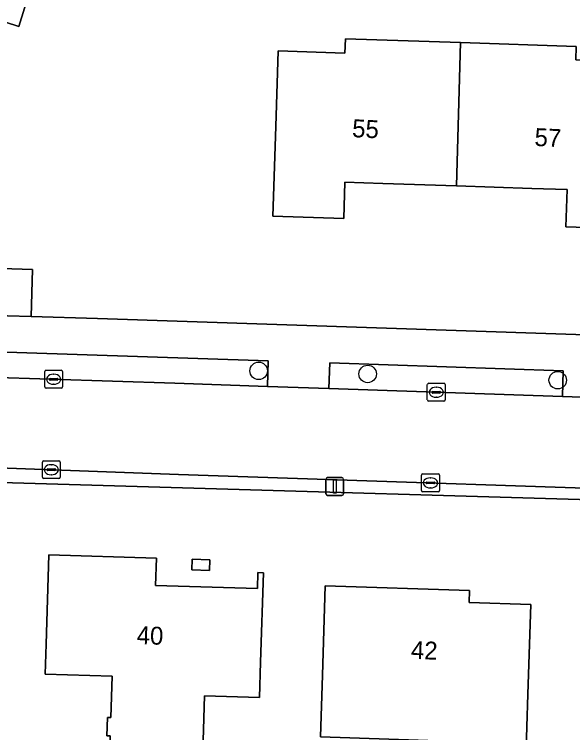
# Model space of a CAD drawing. Extents: x 158455 to 159797, y 387218 to 388672.
# Drawn here: x 159569.32 to 159600.51, y 387725.56 to 387765.67 of the extents above; entities that cross this region are included whole.
import ezdxf

# ---------------------------------------------------------------- set-up
doc = ezdxf.new("R2010")
doc.units = 0
for name, color, linetype in [('IMGEO_Boom', 7, 'Continuous'), ('IMGEO_Erf', 7, 'Continuous'), ('IMGEO_Kolk', 7, 'Continuous'), ('IMGEO_Lichtmast', 7, 'Continuous'), ('IMGEO_Muur', 7, 'Continuous'), ('IMGEO_Pand', 7, 'Continuous'), ('IMGEO_Pand_nummerreeks', 7, 'Continuous'), ('IMGEO_Parkeervlak_open', 7, 'Continuous'), ('IMGEO_Rijbaan_lokaal_open', 7, 'Continuous'), ('IMGEO_Voetpad_open', 7, 'Continuous')]:
    doc.layers.add(name, color=color, linetype=linetype)

msp = doc.modelspace()

# ---------------------------------------------------------------- linework, layer by layer
at = {"layer": 'IMGEO_Boom'}
for centre in [(159582.969, 387745.763), (159589.055, 387745.593), (159599.676, 387745.241)]:
    msp.add_circle(centre, 0.489, dxfattribs=at)
at = {"layer": 'IMGEO_Erf'}
for points in [[(159634.307, 387705.23), (159712.33, 387750), (159738.668, 387765.113), (159730.892, 387778.471), (159721.216, 387781.125), (159715.96, 387790.114), (159711.712, 387791.236), (159684.187, 387775.328), (159682.842, 387775.604), (159638.118, 387750), (159622.824, 387741.244), (159617.327, 387738.097), (159612.287, 387738.246), (159567.936, 387739.556), (159551.426, 387740.044), (159541.447, 387740.468), (159537.668, 387728.596), (159535.242, 387720.973)], [(159571.408, 387770.965), (159569.569, 387765.001), (159568.824, 387765.231), (159567.696, 387761.537), (159567.57, 387757.961), (159568.25, 387757.95), (159568.195, 387756.49), (159568.008, 387751.493), (159570.339, 387751.422), (159570.26, 387748.792), (159573.958, 387748.68), (159610.151, 387747.486)]]:
    msp.add_lwpolyline(points, dxfattribs=at)
for points in [[(159600.708, 387763.883), (159600.683, 387763.131), (159604.429, 387763.006), (159604.285, 387758.679), (159604.118, 387753.681), (159600.125, 387753.814), (159600.194, 387755.884), (159598.223, 387755.95), (159594.027, 387756.089), (159589.905, 387756.227), (159587.79, 387756.297), (159587.723, 387754.273), (159583.76, 387754.405), (159583.926, 387759.403), (159584.067, 387763.628), (159587.785, 387763.504), (159587.812, 387764.312), (159594.252, 387764.098)], [(159577.216, 387733.781), (159582.904, 387733.607), (159582.931, 387734.498), (159583.233, 387734.488), (159583.081, 387729.491), (159583.021, 387727.529), (159579.945, 387727.622), (159579.83, 387723.86), (159574.635, 387724.018), (159574.677, 387725.381), (159574.486, 387725.387), (159574.517, 387726.412), (159574.707, 387726.406), (159574.778, 387728.722), (159571.05, 387728.836), (159571.101, 387730.501), (159571.253, 387735.498), (159577.263, 387735.314)], [(159580.247, 387735.214), (159580.229, 387734.613), (159579.228, 387734.649), (159579.248, 387735.248)], [(159598.008, 387727.72), (159597.831, 387722.24), (159593.976, 387722.364), (159594.064, 387725.077), (159586.42, 387725.324), (159586.531, 387728.767), (159586.692, 387733.764), (159594.742, 387733.504), (159594.72, 387732.829), (159598.169, 387732.717)]]:
    msp.add_lwpolyline(points, close=True, dxfattribs=at)
at = {"layer": 'IMGEO_Kolk'}
for p, q in [((159571.017, 387744.868), (159571.017, 387745.72)), ((159571.092, 387745.794), (159571.944, 387745.794)), ((159572.018, 387745.72), (159572.018, 387744.868)), ((159571.276, 387745.288), (159571.276, 387745.3)), ((159571.714, 387745.251), (159571.316, 387745.251)), ((159571.319, 387745.337), (159571.717, 387745.337)), ((159571.505, 387745.574), (159571.53, 387745.574)), ((159571.76, 387745.3), (159571.76, 387745.288)), ((159571.944, 387744.794), (159571.092, 387744.794)), ((159571.528, 387745.014), (159571.503, 387745.014)), ((159592.391, 387744.142), (159592.391, 387744.994)), ((159592.466, 387745.068), (159593.318, 387745.068)), ((159592.879, 387744.848), (159592.904, 387744.848)), ((159593.392, 387744.994), (159593.392, 387744.142)), ((159592.65, 387744.562), (159592.65, 387744.574)), ((159593.088, 387744.525), (159592.69, 387744.525)), ((159592.693, 387744.611), (159593.091, 387744.611)), ((159593.134, 387744.574), (159593.134, 387744.562)), ((159593.318, 387744.068), (159592.466, 387744.068)), ((159592.902, 387744.288), (159592.877, 387744.288)), ((159570.887, 387739.82), (159570.887, 387740.672)), ((159570.962, 387740.746), (159571.814, 387740.746)), ((159571.375, 387740.526), (159571.4, 387740.526)), ((159571.888, 387740.672), (159571.888, 387739.82)), ((159571.146, 387740.24), (159571.146, 387740.252)), ((159571.584, 387740.203), (159571.186, 387740.203)), ((159571.189, 387740.289), (159571.587, 387740.289)), ((159571.63, 387740.252), (159571.63, 387740.24)), ((159592.141, 387740.011), (159592.993, 387740.011)), ((159571.814, 387739.746), (159570.962, 387739.746)), ((159571.398, 387739.966), (159571.373, 387739.966)), ((159592.066, 387739.085), (159592.066, 387739.937)), ((159592.554, 387739.791), (159592.579, 387739.791)), ((159593.067, 387739.937), (159593.067, 387739.085)), ((159592.325, 387739.505), (159592.325, 387739.517)), ((159592.763, 387739.468), (159592.365, 387739.468)), ((159592.368, 387739.554), (159592.766, 387739.554)), ((159592.577, 387739.231), (159592.552, 387739.231)), ((159592.809, 387739.517), (159592.809, 387739.505)), ((159592.993, 387739.011), (159592.141, 387739.011))]:
    msp.add_line(p, q, dxfattribs=at)
for points in [[(159571.017, 387744.868), (159571.017, 387745.72)], [(159571.092, 387745.794), (159571.944, 387745.794)], [(159572.018, 387745.72), (159572.018, 387744.868)], [(159571.944, 387744.794), (159571.092, 387744.794)], [(159592.391, 387744.142), (159592.391, 387744.994)], [(159592.466, 387745.068), (159593.318, 387745.068)], [(159593.392, 387744.994), (159593.392, 387744.142)], [(159593.318, 387744.068), (159592.466, 387744.068)], [(159570.887, 387739.82), (159570.887, 387740.672)], [(159570.962, 387740.746), (159571.814, 387740.746)], [(159571.888, 387740.672), (159571.888, 387739.82)], [(159592.141, 387740.011), (159592.993, 387740.011)], [(159571.814, 387739.746), (159570.962, 387739.746)], [(159592.066, 387739.085), (159592.066, 387739.937)], [(159593.067, 387739.937), (159593.067, 387739.085)], [(159592.993, 387739.011), (159592.141, 387739.011)]]:
    msp.add_lwpolyline(points, dxfattribs=at)
for centre, radius, start, end in [((159571.094, 387745.718), 0.0765, 91.552, 178.448), ((159571.094, 387745.718), 0.0765, 91.552, 178.448), ((159571.942, 387745.718), 0.0765, 1.552, 88.448), ((159571.942, 387745.718), 0.0765, 1.552, 88.448), ((159571.316, 387745.297), 0.0403, 85.8775, 175.7526), ((159571.313, 387745.287), 0.0366, 178.938, 274.7102), ((159571.717, 387745.294), 0.043, 264.8664, 352.4533), ((159571.721, 387745.299), 0.0386, 1.7309, 96.639), ((159571.094, 387744.87), 0.0765, 181.552, 268.448), ((159571.094, 387744.87), 0.0765, 181.552, 268.448), ((159571.942, 387744.87), 0.0765, 271.552, 358.448), ((159571.942, 387744.87), 0.0765, 271.552, 358.448), ((159592.468, 387744.992), 0.0765, 91.552, 178.448), ((159592.468, 387744.992), 0.0765, 91.552, 178.448), ((159593.316, 387744.992), 0.0765, 1.552, 88.448), ((159593.316, 387744.992), 0.0765, 1.552, 88.448), ((159592.69, 387744.571), 0.0403, 85.8775, 175.7526), ((159592.687, 387744.561), 0.0366, 178.938, 274.7102), ((159593.091, 387744.568), 0.043, 264.8664, 352.4533), ((159593.095, 387744.573), 0.0386, 1.7309, 96.639), ((159592.468, 387744.144), 0.0765, 181.552, 268.448), ((159592.468, 387744.144), 0.0765, 181.552, 268.448), ((159593.316, 387744.144), 0.0765, 271.552, 358.448), ((159593.316, 387744.144), 0.0765, 271.552, 358.448), ((159570.964, 387740.67), 0.0765, 91.552, 178.448), ((159570.964, 387740.67), 0.0765, 91.552, 178.448), ((159571.812, 387740.67), 0.0765, 1.552, 88.448), ((159571.812, 387740.67), 0.0765, 1.552, 88.448), ((159571.186, 387740.249), 0.0403, 85.8775, 175.7526), ((159571.183, 387740.239), 0.0366, 178.938, 274.7102), ((159571.587, 387740.246), 0.043, 264.8664, 352.4533), ((159571.591, 387740.251), 0.0386, 1.7309, 96.639), ((159592.143, 387739.935), 0.0765, 91.552, 178.448), ((159592.143, 387739.935), 0.0765, 91.552, 178.448), ((159592.991, 387739.935), 0.0765, 1.552, 88.448), ((159592.991, 387739.935), 0.0765, 1.552, 88.448), ((159570.964, 387739.822), 0.0765, 181.552, 268.448), ((159570.964, 387739.822), 0.0765, 181.552, 268.448), ((159571.812, 387739.822), 0.0765, 271.552, 358.448), ((159571.812, 387739.822), 0.0765, 271.552, 358.448), ((159592.365, 387739.514), 0.0403, 85.8775, 175.7526), ((159592.362, 387739.504), 0.0366, 178.938, 274.7102), ((159592.766, 387739.511), 0.043, 264.8664, 352.4533), ((159592.77, 387739.516), 0.0386, 1.7309, 96.639), ((159592.143, 387739.087), 0.0765, 181.552, 268.448), ((159592.143, 387739.087), 0.0765, 181.552, 268.448), ((159592.991, 387739.087), 0.0765, 271.552, 358.448), ((159592.991, 387739.087), 0.0765, 271.552, 358.448)]:
    msp.add_arc(centre, radius, start, end, dxfattribs=at)
for centre, major_axis, ratio, start_param, end_param in [((159571.504, 387745.294), (-0.387, 0.002), 0.722429, 4.712389, 7.853982), ((159571.529, 387745.294), (-0.39, 0.002), 0.717154, 1.570796, 4.712389), ((159592.878, 387744.568), (-0.387, 0.002), 0.722429, 4.712389, 7.853982), ((159592.903, 387744.568), (-0.39, 0.002), 0.717154, 1.570796, 4.712389), ((159571.374, 387740.246), (-0.387, 0.002), 0.722429, 4.712389, 7.853982), ((159571.399, 387740.246), (-0.39, 0.002), 0.717154, 1.570796, 4.712389), ((159592.553, 387739.511), (-0.387, 0.002), 0.722429, 4.712389, 7.853982), ((159592.578, 387739.511), (-0.39, 0.002), 0.717154, 1.570796, 4.712389)]:
    msp.add_ellipse(centre, major_axis=major_axis, ratio=ratio, start_param=start_param, end_param=end_param, dxfattribs=at)
at = {"layer": 'IMGEO_Lichtmast'}
for p, q in [((159586.723, 387738.906), (159586.723, 387739.706)), ((159586.723, 387739.706), (159586.723, 387738.906)), ((159586.823, 387739.806), (159587.613, 387739.806)), ((159587.613, 387739.806), (159586.823, 387739.806)), ((159587.713, 387739.706), (159587.713, 387738.906)), ((159587.713, 387738.906), (159587.713, 387739.706)), ((159587.613, 387738.806), (159586.823, 387738.806)), ((159586.823, 387738.806), (159587.613, 387738.806))]:
    msp.add_line(p, q, dxfattribs=at)
msp.add_lwpolyline([(159587.143, 387739.681), (159587.293, 387739.681), (159587.293, 387738.931), (159587.143, 387738.931), (159587.143, 387739.681)], dxfattribs=at)
for centre, start, end in [((159586.823, 387739.706), 90, 180), ((159586.823, 387739.706), 90, 180), ((159587.613, 387739.706), 0, 90), ((159587.613, 387739.706), 360, 90), ((159586.823, 387738.906), 180, 270), ((159586.823, 387738.906), 180, 270), ((159587.613, 387738.906), 270, 0), ((159587.613, 387738.906), 270, 0)]:
    msp.add_arc(centre, 0.1, start, end, dxfattribs=at)
at = {"layer": 'IMGEO_Muur'}
msp.add_lwpolyline([(159570.26, 387748.792), (159573.958, 387748.68)], dxfattribs=at)
at = {"layer": 'IMGEO_Pand'}
for points in [[(159571.408, 387770.965), (159563.649, 387773.377), (159562.459, 387769.519), (159561.867, 387767.599), (159559.926, 387768.198), (159558.384, 387763.197), (159558.381, 387763.092), (159567.696, 387761.537), (159568.824, 387765.231), (159569.569, 387765.001)], [(159594.252, 387764.098), (159587.812, 387764.312), (159587.785, 387763.504), (159584.067, 387763.628), (159583.926, 387759.403), (159583.76, 387754.405), (159587.723, 387754.273), (159587.79, 387756.297), (159589.905, 387756.227), (159594.027, 387756.089)], [(159594.252, 387764.098), (159594.027, 387756.089), (159598.223, 387755.95), (159600.194, 387755.884), (159600.125, 387753.814), (159604.118, 387753.681), (159604.285, 387758.679), (159604.429, 387763.006), (159600.683, 387763.131), (159600.708, 387763.883)], [(159567.696, 387761.537), (159558.381, 387763.092), (159558.231, 387758.005), (159560.171, 387757.964), (159560.113, 387755.985), (159559.989, 387751.736), (159567.674, 387751.503), (159567.595, 387748.872), (159570.26, 387748.792), (159570.339, 387751.422), (159568.008, 387751.493), (159568.195, 387756.49), (159568.25, 387757.95), (159567.57, 387757.961)], [(159571.101, 387730.501), (159571.05, 387728.836), (159574.778, 387728.722), (159574.707, 387726.406), (159574.517, 387726.412), (159574.486, 387725.387), (159574.677, 387725.381), (159574.635, 387724.018), (159579.83, 387723.86), (159579.945, 387727.622), (159583.021, 387727.529), (159583.081, 387729.491), (159583.233, 387734.488), (159582.931, 387734.498), (159582.904, 387733.607), (159577.216, 387733.781), (159577.263, 387735.314), (159571.253, 387735.498)], [(159580.229, 387734.613), (159580.247, 387735.214), (159579.248, 387735.248), (159579.228, 387734.649)], [(159598.008, 387727.72), (159598.169, 387732.717), (159594.72, 387732.829), (159594.742, 387733.504), (159586.692, 387733.764), (159586.531, 387728.767), (159586.42, 387725.324), (159594.064, 387725.077), (159593.976, 387722.364), (159597.831, 387722.24)]]:
    msp.add_lwpolyline(points, close=True, dxfattribs=at)
at = {"layer": 'IMGEO_Parkeervlak_open'}
for points in [[(159555.397, 387747.261), (159555.381, 387745.83), (159567.814, 387745.418), (159578.295, 387745.071), (159583.458, 387744.893), (159583.506, 387746.324)], [(159599.933, 387744.327), (159599.98, 387745.757), (159586.945, 387746.206), (159586.897, 387744.775)]]:
    msp.add_lwpolyline(points, close=True, dxfattribs=at)
at = {"layer": 'IMGEO_Rijbaan_lokaal_open'}
msp.add_lwpolyline([(159609.938, 387743.983), (159603.753, 387744.196), (159599.933, 387744.327), (159586.897, 387744.775), (159583.458, 387744.893), (159578.295, 387745.071), (159567.814, 387745.418), (159555.381, 387745.83), (159555.197, 387740.843), (159567.919, 387740.373), (159578.494, 387739.983), (159610.614, 387738.902)], dxfattribs=at)
at = {"layer": 'IMGEO_Voetpad_open'}
for points in [[(159529.782, 387751.599), (159532.483, 387750), (159539.446, 387745.879), (159541.627, 387744.588), (159542.479, 387744.076), (159541.447, 387740.468), (159551.426, 387740.044), (159567.936, 387739.556), (159612.287, 387738.246), (159617.327, 387738.097), (159622.824, 387741.244)], [(159610.151, 387747.486), (159573.958, 387748.68), (159570.26, 387748.792), (159567.595, 387748.872), (159555.419, 387749.269), (159555.397, 387747.261), (159583.506, 387746.324), (159583.458, 387744.893), (159586.897, 387744.775), (159586.945, 387746.206), (159599.98, 387745.757), (159599.933, 387744.327), (159603.753, 387744.196), (159603.8, 387745.625), (159612.983, 387745.496), (159613.085, 387744.13)], [(159610.614, 387738.902), (159578.494, 387739.983), (159567.919, 387740.373), (159555.197, 387740.843), (159554.25, 387740.878)]]:
    msp.add_lwpolyline(points, dxfattribs=at)

# ---------------------------------------------------------------- texts
at = {"layer": 'IMGEO_Pand_nummerreeks'}
for s, rotation, p in [('55', 357.2287, (159588.174, 387758.818)), ('57', 357.2287, (159598.362, 387758.325)), ('40', 358.4716, (159576.146, 387730.506)), ('42', 357.8513, (159591.461, 387729.687))]:
    msp.add_text(s, height=1, rotation=rotation, dxfattribs=at).set_placement(p)

doc.saveas('drawing.dxf')
